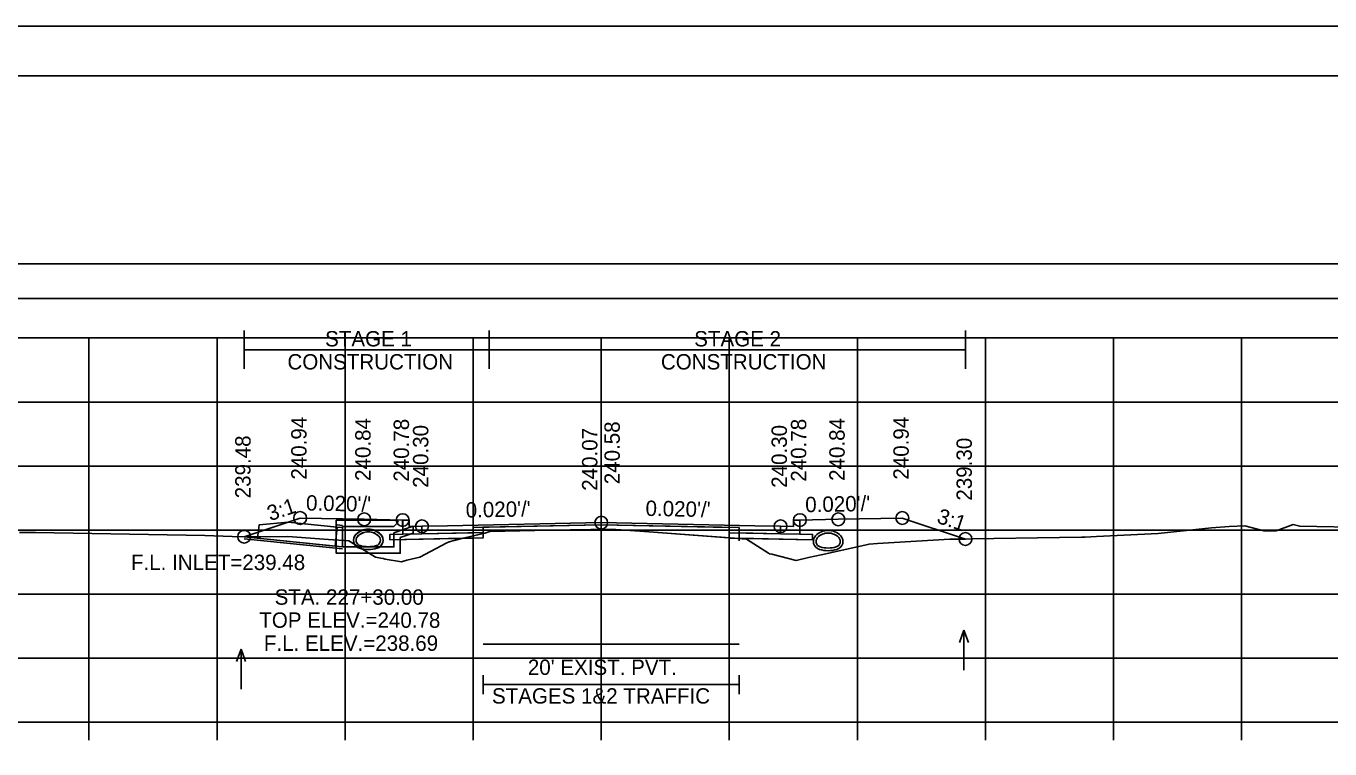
# Model space of a CAD drawing. Extents: x 1369627 to 1374022, y 380035 to 398173.
# Drawn here: x 1372053.6 to 1372155.4, y 386382.5 to 386438.9 of the extents above; entities that cross this region are included whole.
import ezdxf

# ---------------------------------------------------------------- set-up
doc = ezdxf.new("R2010")
doc.units = 0
for name, color, linetype in [('Default', 7, 'Continuous'), ('R_Alt Surface', 7, 'Continuous'), ('R_Axis', 7, 'Continuous'), ('R_Axis Annot', 7, 'Continuous'), ('R_Border', 7, 'Continuous'), ('R_Border Notes', 7, 'Continuous'), ('R_Drive', 7, 'Continuous'), ('R_Exist Surface', 7, 'Continuous'), ('R_Fin Surface', 7, 'Continuous'), ('R_Grid', 7, 'Continuous'), ('R_MOT', 7, 'Continuous'), ('R_No Plot', 7, 'Continuous'), ('R_Water', 7, 'Continuous'), ('R_Water Annot', 7, 'Continuous'), ('R_Xsect Elev', 7, 'Continuous'), ('R_Xsect Slope', 7, 'Continuous'), ('T_Vehicle Path Rt', 7, 'Continuous')]:
    doc.layers.add(name, color=color, linetype=linetype)

msp = doc.modelspace()

# ---------------------------------------------------------------- linework, layer by layer
at = {"layer": 'Default'}
for p, q in [((1372089.3, 386386.74), (1372089.3, 386388.24)), ((1372109.3, 386386.74), (1372109.3, 386388.24)), ((1372089.3, 386387.49), (1372109.3, 386387.49))]:
    msp.add_line(p, q, dxfattribs=at)
for points in [[(1371948.53, 386417.65), (1372248.53, 386417.65), (1372248.53, 386420.36), (1371948.53, 386420.36)], [(1372083.02, 386400.34), (1372083.52, 386400.34), (1372083.53, 386399.84), (1372084.53, 386399.86), (1372084.53, 386399.27), (1372083.03, 386399.24)], [(1372113.53, 386399.84), (1372113.54, 386400.34), (1372114.04, 386400.34), (1372114.03, 386399.24), (1372112.53, 386399.27), (1372112.53, 386399.86)]]:
    msp.add_lwpolyline(points, close=True, dxfattribs=at)
at = {"layer": 'R_Alt Surface'}
msp.add_lwpolyline([(1372083.03, 386400.34), (1372083.03, 386399.24), (1372084.53, 386399.27), (1372089.3, 386399.37), (1372089.3, 386399.79), (1372098.53, 386399.97), (1372109.3, 386399.76), (1372109.3, 386399.34), (1372112.53, 386399.27), (1372114.03, 386399.24), (1372114.03, 386400.34)], dxfattribs=at)
for points in [[(1372082.03, 386399.22), (1372083.03, 386399.24), (1372084.53, 386399.27), (1372089.3, 386399.37), (1372089.3, 386398.95), (1372082.03, 386398.81)], [(1372115.03, 386399.22), (1372114.03, 386399.24), (1372112.53, 386399.27), (1372109.3, 386399.34), (1372109.3, 386398.92), (1372115.03, 386398.81)]]:
    msp.add_lwpolyline(points, close=True, dxfattribs=at)
at = {"layer": 'R_Axis'}
for p, q in [((1371948.53, 386384.56), (1372248.53, 386384.56)), ((1372058.53, 386383.16), (1372058.53, 386384.56)), ((1372068.53, 386383.16), (1372068.53, 386384.56)), ((1372078.53, 386383.16), (1372078.53, 386384.56)), ((1372088.53, 386383.16), (1372088.53, 386384.56)), ((1372098.53, 386383.16), (1372098.53, 386384.56)), ((1372108.53, 386383.16), (1372108.53, 386384.56)), ((1372118.53, 386383.16), (1372118.53, 386384.56)), ((1372128.53, 386383.16), (1372128.53, 386384.56)), ((1372138.53, 386383.16), (1372138.53, 386384.56)), ((1372148.53, 386383.16), (1372148.53, 386384.56))]:
    msp.add_line(p, q, dxfattribs=at)
at = {"layer": 'R_Border'}
for p, q in [((1371940.53, 386435.02), (1372256.71, 386435.02)), ((1372093.05, 386434.76), (1372093.05, 386434.76)), ((1372093.05, 386434.76), (1372093.05, 386434.76))]:
    msp.add_line(p, q, dxfattribs=at)
at = {"layer": 'R_Drive'}
msp.add_line((1372070.65, 386399.04), (1372078.34, 386398.25), dxfattribs=at)
for centre, radius, start, end in [((1372080.34, 386398.27), 1.35, 43.6485, 136.3515), ((1372080.34, 386398.28), 1.35, 43.6485, 136.3515), ((1372080.34, 386398.27), 1.15, 43.6485, 136.3515), ((1372080.34, 386398.28), 1.15, 43.6485, 136.3515), ((1372116.25, 386398.18), 1.35, 43.6485, 136.3515), ((1372079.83, 386398.76), 0.646, 136.3515, 253.9529), ((1372079.83, 386398.77), 0.646, 136.3515, 253.9529), ((1372079.83, 386398.77), 0.438, 136.3515, 253.9529), ((1372079.83, 386398.76), 0.438, 136.3515, 253.9529), ((1372080.85, 386398.77), 0.438, 286.0471, 43.6485), ((1372080.85, 386398.76), 0.438, 286.0471, 43.6485), ((1372080.85, 386398.76), 0.646, 286.0471, 43.6485), ((1372080.85, 386398.77), 0.646, 286.0471, 43.6485), ((1372115.74, 386398.67), 0.646, 136.3515, 253.9529), ((1372115.74, 386398.67), 0.438, 136.3515, 253.9529), ((1372116.25, 386398.18), 1.15, 43.6485, 136.3515), ((1372116.76, 386398.67), 0.438, 286.0471, 43.6485), ((1372116.76, 386398.67), 0.646, 286.0471, 43.6485), ((1372080.34, 386400.54), 2.5, 253.9529, 286.0471), ((1372080.34, 386400.55), 2.5, 253.9529, 286.0471), ((1372080.34, 386400.54), 2.29, 253.9529, 286.0471), ((1372080.34, 386400.55), 2.29, 253.9529, 286.0471), ((1372116.25, 386400.45), 2.5, 253.9529, 286.0471), ((1372116.25, 386400.45), 2.29, 253.9529, 286.0471)]:
    msp.add_arc(centre, radius, start, end, dxfattribs=at)
at = {"layer": 'R_Exist Surface'}
msp.add_lwpolyline([(1372053.11, 386399.38), (1372054.36, 386399.36), (1372067.58, 386399.13), (1372069.71, 386399.05), (1372071.92, 386399.03), (1372074.06, 386399.06), (1372077.23, 386398.82), (1372078.81, 386398.72), (1372080.35, 386397.78), (1372080.9, 386397.44), (1372081.31, 386397.36), (1372081.51, 386397.33), (1372081.65, 386397.28), (1372082.94, 386397.08), (1372083.35, 386397.2), (1372084.36, 386397.44), (1372086.47, 386398.56), (1372086.66, 386398.64), (1372087.89, 386398.96), (1372089.44, 386399.33), (1372089.83, 386399.46), (1372094.51, 386399.55), (1372099.3, 386399.64), (1372101.91, 386399.45), (1372109.87, 386398.85), (1372111.58, 386397.76), (1372111.66, 386397.7), (1372111.84, 386397.67), (1372113.75, 386397.18), (1372114.72, 386397.43), (1372115.7, 386397.63), (1372118.89, 386398.34), (1372119.44, 386398.46), (1372120.11, 386398.5), (1372125.74, 386398.84), (1372136.03, 386399), (1372136.31, 386399.01), (1372137.19, 386399.05), (1372142.01, 386399.28), (1372146.17, 386399.74), (1372147.57, 386399.83), (1372148.78, 386399.88), (1372150.27, 386399.51), (1372151.22, 386399.51), (1372152.55, 386400), (1372153.07, 386399.86), (1372174.41, 386399.44)], dxfattribs=at)
at = {"layer": 'R_Fin Surface'}
msp.add_lwpolyline([(1372070.65, 386399.04), (1372075.02, 386400.5), (1372080.02, 386400.4), (1372083.02, 386400.34), (1372083.52, 386400.34), (1372083.53, 386399.84), (1372084.53, 386399.86), (1372086.53, 386399.9), (1372098.53, 386400.14), (1372110.53, 386399.9), (1372112.53, 386399.86), (1372113.53, 386399.84), (1372113.54, 386400.34), (1372114.04, 386400.34), (1372117.04, 386400.4), (1372122.04, 386400.5), (1372126.97, 386398.86)], dxfattribs=at)
at = {"layer": 'R_Grid'}
for p, q in [((1371948.53, 386414.56), (1372248.53, 386414.56)), ((1372058.53, 386384.56), (1372058.53, 386414.56)), ((1372068.53, 386384.56), (1372068.53, 386414.56)), ((1372078.53, 386384.56), (1372078.53, 386414.56)), ((1372088.53, 386384.56), (1372088.53, 386414.56)), ((1372098.53, 386384.56), (1372098.53, 386414.56)), ((1372108.53, 386384.56), (1372108.53, 386414.56)), ((1372118.53, 386384.56), (1372118.53, 386414.56)), ((1372128.53, 386384.56), (1372128.53, 386414.56)), ((1372138.53, 386384.56), (1372138.53, 386414.56)), ((1372148.53, 386384.56), (1372148.53, 386414.56)), ((1371948.53, 386409.56), (1372248.53, 386409.56)), ((1371948.53, 386404.56), (1372248.53, 386404.56)), ((1371948.53, 386399.56), (1372248.53, 386399.56)), ((1371948.53, 386394.56), (1372248.53, 386394.56)), ((1371948.53, 386389.56), (1372248.53, 386389.56)), ((1371948.53, 386384.56), (1372248.53, 386384.56))]:
    msp.add_line(p, q, dxfattribs=at)
at = {"layer": 'R_MOT'}
for p, q in [((1372070.65, 386412.14), (1372070.65, 386415.14)), ((1372089.79, 386412.14), (1372089.79, 386415.14)), ((1372126.97, 386412.14), (1372126.97, 386415.14)), ((1372070.65, 386413.64), (1372126.97, 386413.64))]:
    msp.add_line(p, q, dxfattribs=at)
at = {"layer": 'R_No Plot'}
for p, q in [((1371928.13, 386438.92), (1372261.46, 386438.92)), ((1372077.92, 386399.97), (1372078.34, 386399.92)), ((1372070.65, 386398.88), (1372078.34, 386398.09))]:
    msp.add_line(p, q, dxfattribs=at)
for points in [[(1371928.12, 386438.92), (1372261.46, 386438.92), (1372261.46, 386225.58), (1371928.12, 386225.58)], [(1372174.45, 386435.02), (1372194.07, 386435.02), (1372194.07, 386425.14), (1372210.18, 386425.14), (1372233.38, 386425.14), (1372233.38, 386392.47), (1372256.59, 386392.47), (1372256.71, 386229.56), (1371940.53, 386229.56), (1371940.53, 386435.02)], [(1372098.53, 386400.14), (1372086.53, 386399.9), (1372084.53, 386399.86), (1372084.53, 386399.27), (1372088.53, 386399.35), (1372088.53, 386399.77), (1372098.53, 386399.97), (1372108.53, 386399.77), (1372108.53, 386399.35), (1372112.53, 386399.27), (1372112.53, 386399.86), (1372110.53, 386399.9)], [(1372088.53, 386399.35), (1372084.53, 386399.27), (1372083.03, 386399.24), (1372082.03, 386399.22), (1372082.03, 386398.81), (1372088.53, 386398.94)], [(1372108.53, 386399.35), (1372112.53, 386399.27), (1372114.03, 386399.24), (1372115.03, 386399.22), (1372115.03, 386398.81), (1372108.53, 386398.94)]]:
    msp.add_lwpolyline(points, close=True, dxfattribs=at)
for points in [[(1372083.02, 386400.34), (1372083.03, 386399.24), (1372084.53, 386399.27), (1372088.53, 386399.35), (1372088.53, 386399.77), (1372098.53, 386399.97), (1372108.53, 386399.77), (1372108.53, 386399.35), (1372112.53, 386399.27), (1372114.03, 386399.24), (1372114.04, 386400.34)], [(1372089.3, 386390.64), (1372109.3, 386390.64)]]:
    msp.add_lwpolyline(points, dxfattribs=at)
for centre in [(1372075.02, 386400.5), (1372080.02, 386400.4), (1372083.02, 386400.34), (1372098.53, 386400.14), (1372114.04, 386400.34), (1372117.04, 386400.4), (1372122.04, 386400.5), (1372070.65, 386399.04), (1372084.53, 386399.86), (1372112.53, 386399.86), (1372126.97, 386398.86)]:
    msp.add_circle(centre, 0.5, dxfattribs=at)
at = {"layer": 'R_Water'}
for p, q in [((1372077.84, 386400.34), (1372082.59, 386400.34)), ((1372077.84, 386398.84), (1372077.84, 386400.34)), ((1372077.91, 386399.8), (1372078.34, 386399.76)), ((1372078.34, 386398.84), (1372078.34, 386399.84)), ((1372078.34, 386399.84), (1372082.34, 386399.84)), ((1372082.67, 386400.18), (1372082.34, 386399.84)), ((1372083.84, 386399.86), (1372082.34, 386399.34)), ((1372082.67, 386400.18), (1372082.59, 386400.34)), ((1372070.65, 386399.04), (1372078.34, 386398.26)), ((1372082.34, 386398.84), (1372082.34, 386399.34)), ((1372083.84, 386399.33), (1372082.84, 386398.98)), ((1372082.84, 386398.84), (1372082.84, 386398.98))]:
    msp.add_line(p, q, dxfattribs=at)
msp.add_lwpolyline([(1372077.91, 386399.8), (1372077.75, 386398.31), (1372071.7, 386398.93), (1372071.81, 386399.96), (1372074.09, 386400.19)], close=True, dxfattribs=at)
for points in [[(1372083.84, 386399.33), (1372083.84, 386399.86)], [(1372082.84, 386398.84), (1372082.84, 386397.75), (1372080.34, 386397.75), (1372077.84, 386397.75), (1372077.84, 386398.84)], [(1372082.34, 386398.84), (1372082.34, 386398.25), (1372080.34, 386398.25), (1372078.34, 386398.25), (1372078.34, 386398.84)]]:
    msp.add_lwpolyline(points, dxfattribs=at)
at = {"layer": 'R_Water Annot'}
for p, q in [((1372126.85, 386391.75), (1372126.5, 386390.79)), ((1372126.85, 386388.61), (1372126.85, 386391.75)), ((1372126.85, 386391.75), (1372127.2, 386390.79)), ((1372070.41, 386390.27), (1372070.06, 386389.31)), ((1372070.41, 386387.13), (1372070.41, 386390.27)), ((1372070.41, 386390.27), (1372070.76, 386389.31))]:
    msp.add_line(p, q, dxfattribs=at)
at = {"layer": 'R_Xsect Elev'}
msp.add_line((1372098.53, 386399.63), (1372098.53, 386409.63), dxfattribs=at)
at = {"layer": 'T_Vehicle Path Rt'}
for p, q in [((1372083.03, 386399.24), (1372083.02, 386400.34)), ((1372114.04, 386400.34), (1372114.03, 386399.24)), ((1372087.74, 386398.92), (1372082.03, 386398.81)), ((1372087.04, 386398.74), (1372087.74, 386398.92)), ((1372087.74, 386398.92), (1372089.3, 386398.95)), ((1372089.3, 386399.37), (1372089.3, 386399.3)), ((1372089.3, 386399.3), (1372089.44, 386399.33)), ((1372089.3, 386398.95), (1372089.3, 386399.3)), ((1372109.3, 386399.34), (1372109.3, 386398.71)), ((1372109.3, 386398.92), (1372109.3, 386399.34)), ((1372109.3, 386398.92), (1372109.3, 386398.89)), ((1372109.3, 386398.89), (1372109.3, 386398.92))]:
    msp.add_line(p, q, dxfattribs=at)
for points in [[(1372083.02, 386400.34), (1372080.02, 386400.4), (1372075.02, 386400.5), (1372070.65, 386399.04)], [(1372126.97, 386398.86), (1372122.04, 386400.5), (1372117.04, 386400.4), (1372114.04, 386400.34)], [(1372109.3, 386399.34), (1372109.3, 386399.76), (1372098.53, 386399.97), (1372089.3, 386399.79), (1372089.3, 386399.37)], [(1372089.44, 386399.33), (1372089.83, 386399.46), (1372094.51, 386399.55), (1372099.3, 386399.64), (1372101.91, 386399.45), (1372109.3, 386398.89)], [(1372070.65, 386399.04), (1372071.92, 386399.03), (1372074.06, 386399.06), (1372077.23, 386398.82), (1372078.81, 386398.72), (1372080.35, 386397.78), (1372080.9, 386397.44), (1372081.31, 386397.36), (1372081.51, 386397.33), (1372081.65, 386397.28), (1372082.94, 386397.08), (1372083.35, 386397.2), (1372084.36, 386397.44), (1372086.47, 386398.56), (1372086.66, 386398.64), (1372087.04, 386398.74)], [(1372082.03, 386398.81), (1372082.03, 386399.22), (1372083.03, 386399.24)], [(1372089.3, 386399.3), (1372087.89, 386398.96), (1372087.74, 386398.92)], [(1372114.03, 386399.24), (1372115.03, 386399.22), (1372115.03, 386398.81), (1372109.3, 386398.92)], [(1372109.3, 386398.89), (1372109.87, 386398.85), (1372111.58, 386397.76), (1372111.66, 386397.7), (1372111.84, 386397.67), (1372113.75, 386397.18), (1372114.72, 386397.43), (1372115.7, 386397.63), (1372118.89, 386398.34), (1372119.44, 386398.46), (1372120.11, 386398.5), (1372125.74, 386398.84), (1372126.97, 386398.86)]]:
    msp.add_lwpolyline(points, dxfattribs=at)

# ---------------------------------------------------------------- texts
at = {"layer": 'R_Axis Annot'}
for s, p in [("20' EXIST. PVT.", (1372092.8, 386388.25)), ('STAGES 1&2 TRAFFIC', (1372090, 386386.01))]:
    msp.add_text(s, height=1.2, dxfattribs=at).set_placement(p)
at = {"layer": 'R_Border Notes'}
msp.add_text('F.L. INLET=239.48', height=1.2, dxfattribs=at).set_placement((1372061.81, 386396.44))
at = {"layer": 'R_MOT'}
for s, p in [('STAGE 1', (1372076.97, 386413.9)), ('STAGE 2', (1372105.79, 386413.9)), ('CONSTRUCTION', (1372074.03, 386412.1)), ('CONSTRUCTION', (1372103.19, 386412.1))]:
    msp.add_text(s, height=1.2, dxfattribs=at).set_placement(p)
at = {"layer": 'R_Water Annot'}
for s, p in [('STA. 227+30.00', (1372073.03, 386393.73)), ('TOP ELEV.=240.78', (1372071.83, 386391.93)), ('F.L. ELEV.=238.69', (1372072.19, 386390.13))]:
    msp.add_text(s, height=1.2, dxfattribs=at).set_placement(p)
at = {"layer": 'R_Xsect Elev'}
for s, p in [('240.94', (1372075.52, 386403.5)), ('240.84', (1372080.52, 386403.4)), ('240.78', (1372083.52, 386403.34)), ('240.30', (1372085.03, 386402.86)), ('240.58', (1372099.98, 386403.14)), ('240.30', (1372113.03, 386402.86)), ('240.78', (1372114.54, 386403.34)), ('240.84', (1372117.54, 386403.4)), ('240.94', (1372122.54, 386403.5)), ('239.48', (1372071.15, 386402.04)), ('240.07', (1372098.23, 386402.63)), ('239.30', (1372127.47, 386401.86))]:
    msp.add_text(s, height=1.2, rotation=90, dxfattribs=at).set_placement(p)
at = {"layer": 'R_Xsect Slope'}
for s, rotation, p in [('3:1', 18.4332, (1372072.68, 386400.25)), ("0.020'/'", 358.8542, (1372075.47, 386401.09)), ("0.020'/'", 1.1458, (1372087.96, 386400.53)), ("0.020'/'", 358.8542, (1372101.98, 386400.67)), ("0.020'/'", 1.1458, (1372114.47, 386400.95)), ('3:1', 341.5668, (1372124.66, 386400.15))]:
    msp.add_text(s, height=1.2, rotation=rotation, dxfattribs=at).set_placement(p)

doc.saveas('drawing.dxf')
